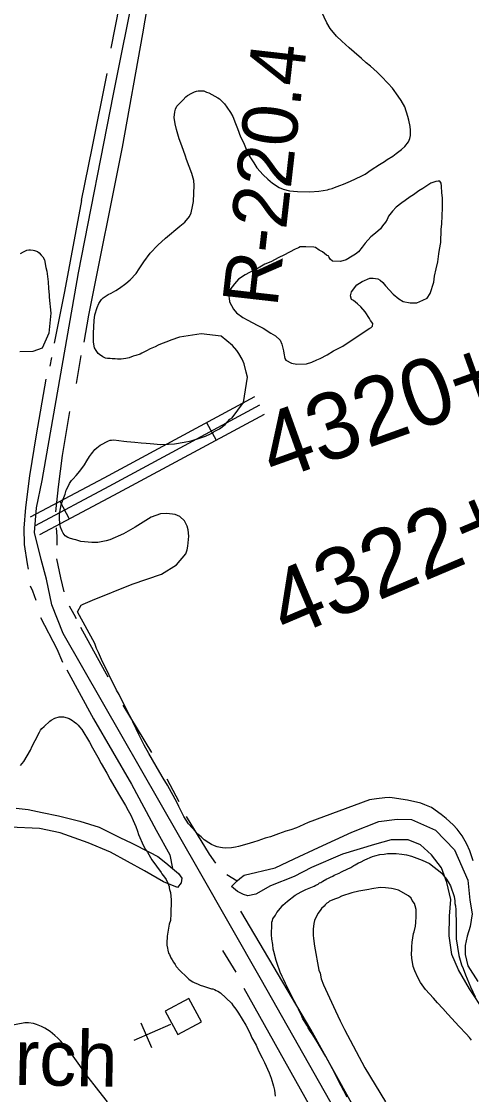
# Model space of a CAD drawing. Extents: x 3297753 to 3335611, y 652252 to 677623.
# Drawn here: x 3313653 to 3314328, y 664357 to 665967 of the extents above; entities that cross this region are included whole.
import ezdxf

# ---------------------------------------------------------------- set-up
doc = ezdxf.new("R2010")
doc.units = 0
for name, color, linetype in [('V-BLDG-OTLN', 7, 'Continuous'), ('V-RIVR-RANG-IDEN', 7, 'Continuous'), ('V-ROAD-CNTR', 7, 'Continuous'), ('V-SITE-OTLN', 7, 'Continuous'), ('V-SITE-OTLN-IDEN', 7, 'Continuous'), ('V-SITE-VEGE', 7, 'Continuous'), ('V-SURV-IDEN', 7, 'Continuous'), ('V-TOPO-SHOR', 7, 'Continuous')]:
    doc.layers.add(name, color=color, linetype=linetype)

msp = doc.modelspace()

# ---------------------------------------------------------------- linework, layer by layer
at = {"layer": 'V-BLDG-OTLN'}
msp.add_lwpolyline([(3313868.4, 664482), (3313887.4, 664446.8), (3313922.6, 664465.8), (3313903.6, 664501)], close=True, dxfattribs=at)
at = {"layer": 'V-ROAD-CNTR'}
for p, q in [((3313930.5, 665365.3), (3313944.8, 665338.9)), ((3313710.5, 665246.9), (3313724.6, 665220.4))]:
    msp.add_line(p, q, dxfattribs=at)
for points in [[(3314432.2, 663779.6), (3314255.2, 664092.9), (3314202.5, 664193), (3314012.5, 664528.4), (3313919.6, 664691.3), (3313715.2, 665048.7), (3313698.4, 665091.8), (3313690.3, 665129.9), (3313682.2, 665159.4), (3313672.6, 665200.2), (3313675.3, 665237.2), (3313683.8, 665278.3), (3313738.4, 665589.6), (3313791.1, 665857.8), (3313857.1, 666190.1)], [(3313666.3, 665223.4), (3313777, 665282.4), (3314002.7, 665404.3)], [(3314009.8, 665391.1), (3313784.1, 665269.1), (3313673.4, 665210.2)], [(3313680.4, 665196.9), (3313791.2, 665255.9), (3314017, 665377.9)]]:
    msp.add_lwpolyline(points, dxfattribs=at)
at = {"layer": 'V-SITE-OTLN'}
for p, q in [((3313876.3, 664461.9), (3313821.4, 664437.9)), ((3313831.7, 664464.2), (3313847.7, 664427.6))]:
    msp.add_line(p, q, dxfattribs=at)
at = {"layer": 'V-SITE-VEGE'}
for points in [[(3314115.9, 665956.5), (3314110.5, 665964.7), (3314102.8, 665981.8)], [(3313824.7, 665589), (3313829.4, 665595.7), (3313836.3, 665606.3), (3313845.8, 665619.3), (3313857.5, 665631.3), (3313868.8, 665641.6), (3313890.5, 665659.6), (3313897.9, 665665.9), (3313904.8, 665674.4), (3313907.4, 665679.7), (3313909.5, 665689.4), (3313910.7, 665696.9), (3313911.4, 665709.3), (3313911.6, 665720.7), (3313911.1, 665728.2), (3313908.3, 665738.7), (3313900.4, 665759.7), (3313899, 665764.6), (3313893.5, 665780.3), (3313889.4, 665790.9), (3313885.2, 665804.9), (3313883.3, 665813.2), (3313881.9, 665822.9), (3313883, 665831.3), (3313883.9, 665835.3), (3313886, 665840.1), (3313888.2, 665842.4), (3313892.5, 665846.4), (3313895.5, 665849.5), (3313899.4, 665854), (3313902, 665855.8), (3313908.2, 665859.4), (3313912.1, 665861.2), (3313915.2, 665862.2), (3313917.8, 665862.7), (3313926.2, 665862.8), (3313930.2, 665861.1), (3313933.7, 665859.8), (3313947.5, 665852.5), (3313949.7, 665850.8), (3313957.3, 665843.4), (3313960.9, 665838.6), (3313966.3, 665830.4), (3313969.5, 665824.2), (3313973.6, 665813.7), (3313976.8, 665806.3), (3313981.4, 665794), (3313985.5, 665785.3), (3313990.5, 665773), (3313994.2, 665765.2), (3314001, 665754.7), (3314005.9, 665747.3), (3314015.3, 665736.8), (3314022, 665730.3), (3314029.2, 665724.3), (3314039, 665717.8), (3314045.2, 665715.3), (3314054.9, 665712.8), (3314066.8, 665711.6), (3314085.3, 665711.1), (3314098.5, 665712.1), (3314105.1, 665713.1), (3314111.7, 665714.5), (3314114.3, 665715.5), (3314118.7, 665716.4), (3314122.2, 665717.8), (3314130.1, 665720.6), (3314135.8, 665722.8), (3314146.3, 665727.4), (3314162.1, 665734.7), (3314168.2, 665737.9), (3314177.3, 665744.2), (3314189.5, 665752.3), (3314197, 665756.8), (3314201.3, 665760), (3314209.6, 665764.9), (3314214.8, 665769), (3314222.7, 665774.8), (3314227.5, 665779.3), (3314233.1, 665786.5), (3314235.2, 665791.3), (3314236, 665795.7), (3314236.3, 665803.7), (3314235.4, 665809.4), (3314233.5, 665818.6), (3314232, 665824.3), (3314227.4, 665838.8), (3314222, 665848.4), (3314217.5, 665854.9), (3314208.9, 665866.7), (3314202.6, 665874.1), (3314192.3, 665884.9), (3314186.1, 665891), (3314176.3, 665899.7), (3314169.6, 665904.9), (3314162.4, 665911.4), (3314151.7, 665920.9), (3314144.1, 665927.4), (3314133, 665937.3), (3314125.4, 665944.7), (3314115.9, 665956.5)], [(3314147.3, 665488.3), (3314174.9, 665506.9), (3314177.1, 665507.5), (3314179.3, 665509.6), (3314179.4, 665513.8), (3314176.1, 665518.2), (3314174.8, 665521.1), (3314168.2, 665531.2), (3314161.4, 665538.6), (3314156.7, 665543), (3314150.5, 665548.2), (3314147.8, 665549.7), (3314145.9, 665555.5), (3314147.5, 665561.1), (3314155.8, 665572), (3314163.7, 665576.6), (3314175.3, 665581.8), (3314180.2, 665581.6), (3314187.2, 665580.6), (3314190.7, 665579), (3314194.8, 665575.3), (3314198.8, 665570.2), (3314210.3, 665557.7), (3314218.5, 665551), (3314225.3, 665546.5), (3314235.8, 665544.6), (3314245.7, 665544.9), (3314254.4, 665548.8), (3314260.9, 665552), (3314265.4, 665558.9), (3314271.1, 665575.6), (3314272.2, 665584.7), (3314274.8, 665595.9), (3314277.3, 665606.4), (3314278.5, 665618.4), (3314279.5, 665624.7), (3314281.4, 665635.2), (3314282.2, 665655), (3314283.3, 665663.4), (3314284.3, 665687.4), (3314284.2, 665702.2), (3314283.1, 665710), (3314282.8, 665719.9), (3314282.3, 665724.2), (3314280.3, 665727.1), (3314277.5, 665727.2), (3314273.9, 665726.7), (3314266.8, 665724.1), (3314254.4, 665716.2), (3314248.6, 665712.9), (3314240.6, 665706.9), (3314235.5, 665703.6), (3314228.2, 665698.2), (3314223.1, 665694.9), (3314214.4, 665688.2), (3314209.2, 665682.1), (3314203.2, 665674.6), (3314200.9, 665669.7), (3314198.6, 665665.6), (3314194.1, 665660.1), (3314191.1, 665656), (3314183.8, 665649.2), (3314176.5, 665643.9), (3314168.3, 665634.4), (3314163.8, 665628.2), (3314157.9, 665621.4), (3314153.5, 665618), (3314148.4, 665614.7), (3314139.7, 665609.4), (3314131.1, 665607), (3314119.1, 665607.5), (3314115.7, 665610.4), (3314114.4, 665612.6), (3314113.8, 665614.8), (3314110.3, 665616.3), (3314104.2, 665621.5), (3314099.3, 665623.9), (3314093.8, 665627.6), (3314091, 665628.4), (3314079.1, 665629), (3314070.6, 665628.6), (3314068.4, 665627.3), (3314063.4, 665625.4), (3314046, 665616.2), (3314038.8, 665613), (3314026.5, 665606.5), (3314017.9, 665602.6), (3314007.8, 665596.7), (3314002, 665594.1), (3313988.3, 665586.9), (3313978.1, 665580.3), (3313972.2, 665573.4), (3313965.4, 665564.5), (3313963, 665557.6), (3313964.2, 665551.9), (3313964.6, 665546.2), (3313970.5, 665535.4), (3313975.2, 665529.5), (3313984.8, 665522.7), (3313992.4, 665518.9), (3314006.3, 665511.2)], [(3313651.6, 665618.8), (3313655.9, 665621.3), (3313661, 665623.7), (3313663.8, 665624.5), (3313666.5, 665624.2), (3313670.5, 665623.8), (3313672.5, 665623.5), (3313676.8, 665621.6), (3313679.2, 665619.6), (3313682.4, 665616.5), (3313684.9, 665613.8), (3313687.3, 665609.1), (3313689.5, 665597.7), (3313690.7, 665592.2), (3313692.9, 665576.4), (3313693.5, 665566.1), (3313694.4, 665556.7), (3313694.5, 665553.5), (3313696.8, 665529), (3313693.7, 665499.4), (3313683.8, 665476.7), (3313670.1, 665471.7), (3313650.3, 665471.4)], [(3313715.2, 665199.2), (3313713.9, 665202.3), (3313711.6, 665207.9), (3313710.6, 665213.2), (3313710.1, 665221.6), (3313710, 665227.7), (3313711.6, 665236.1), (3313712.4, 665241.4), (3313715.3, 665249.9), (3313718.3, 665257.8), (3313720, 665263.6), (3313723, 665269.4), (3313724.7, 665273.8), (3313727.7, 665278.2), (3313730.3, 665280.5), (3313735.1, 665285.8), (3313740.2, 665292.1), (3313747.6, 665301.5), (3313751, 665307.7), (3313754.9, 665314.3), (3313757.9, 665318.3), (3313760.1, 665320.6), (3313763.1, 665324.6), (3313765.7, 665327.3), (3313770.9, 665331.3), (3313783.2, 665337.7), (3313785.8, 665338.6), (3313788, 665338.6), (3313791.5, 665339.1), (3313806.1, 665337.2), (3313810.9, 665336.8), (3313816.7, 665336), (3313822.8, 665335.6), (3313832.1, 665334.9), (3313839.6, 665334.1), (3313845.8, 665333.8), (3313861.6, 665332.3), (3313873.1, 665332.5), (3313882.3, 665333), (3313896.8, 665335.5), (3313907.4, 665337.8), (3313921.4, 665342), (3313928.9, 665344.8), (3313936.3, 665348.4), (3313939.8, 665349.8), (3313942, 665351.6), (3313949.8, 665355.7), (3313958.1, 665362.4), (3313965.5, 665370), (3313968.5, 665372.3), (3313985.8, 665395.4), (3313991.8, 665433.4), (3313989.9, 665440.9), (3313986.7, 665453.1), (3313983.5, 665460.1), (3313978.9, 665468.9), (3313975.8, 665473.2), (3313969.1, 665480.6), (3313952.5, 665494.5), (3313922.5, 665498), (3313889.6, 665493.1), (3313876.9, 665488.9), (3313870.7, 665486.2), (3313863.7, 665483.9), (3313857.6, 665481.1), (3313853.2, 665478.8), (3313845.8, 665475.6), (3313840.5, 665472.9), (3313833.1, 665469.3), (3313830.9, 665467.9), (3313824.4, 665465.6), (3313820.4, 665464.7), (3313814.3, 665462.4), (3313809.4, 665461.4), (3313802.4, 665460.4), (3313796.7, 665460.4), (3313793.2, 665460.7), (3313788.7, 665460.7), (3313786.1, 665461.1), (3313782.1, 665461), (3313779, 665461.8), (3313775, 665463.5), (3313769.7, 665467), (3313767.9, 665468.7), (3313764.8, 665473.1), (3313762.5, 665477), (3313761.1, 665485.8), (3313760.8, 665499), (3313761.9, 665518), (3313763.1, 665526.8), (3313766.4, 665537.9), (3313769, 665543.6), (3313772.8, 665549.9), (3313775.4, 665552.1), (3313782.9, 665557.5), (3313787.2, 665559.3), (3313794.2, 665563.4), (3313799.9, 665566.6), (3313809.5, 665573.8), (3313816, 665579.2), (3313824.7, 665589)], [(3314006.3, 665511.2), (3314015.2, 665506.6), (3314026.9, 665499.1), (3314033.8, 665495.2), (3314040.6, 665488.6), (3314043.2, 665482.8), (3314045.6, 665472.8), (3314046.2, 665469.3), (3314047.9, 665461.4), (3314049.2, 665458.6), (3314057.5, 665454), (3314065.9, 665452.9), (3314080.1, 665453), (3314088, 665455.5), (3314095.9, 665459.4), (3314100.9, 665461.3), (3314111, 665466.5), (3314120.5, 665472.5), (3314134.9, 665479.7), (3314147.3, 665488.3)], [(3314329.9, 664707.3), (3314324.8, 664722.7), (3314320.7, 664732.3), (3314313.4, 664745), (3314305.8, 664755), (3314299.9, 664761.5), (3314289.7, 664771), (3314282.1, 664777.1), (3314267.4, 664787.4), (3314257.6, 664791.7), (3314251.4, 664794.2), (3314231.5, 664798.3), (3314208.6, 664801.9), (3314204.6, 664802.3), (3314197.6, 664802.2), (3314185.2, 664800.7), (3314174.7, 664799.2), (3314082.7, 664764.8), (3314069.6, 664758.8), (3314065.2, 664757), (3314056.9, 664753.8), (3314049.4, 664751.9), (3314038, 664747.8), (3314026.2, 664743.6), (3314018.3, 664741.3), (3314007.4, 664737.6), (3314000.8, 664735.7), (3313990.7, 664732.5), (3313978.4, 664728.8), (3313973.6, 664727.8), (3313967.9, 664726.9), (3313959.5, 664726.7), (3313954.2, 664727.1), (3313951.1, 664727.5), (3313946.3, 664728.7), (3313942.3, 664730), (3313937.8, 664732.1), (3313933.8, 664734.7), (3313926.7, 664739), (3313922.3, 664743.3), (3313917.3, 664747.7), (3313909.3, 664756.4), (3313903.5, 664762.9), (3313896.2, 664773.8), (3313892.6, 664780.8), (3313889, 664789.1), (3313886.2, 664794.3), (3313871.7, 664821), (3313865.4, 664831.5), (3313860.4, 664840.2), (3313843.7, 664868.6), (3313836.9, 664880.8), (3313828.7, 664897), (3313824.6, 664905.7), (3313819.6, 664915.8), (3313817.3, 664921.5), (3313812.8, 664929.3), (3313806.9, 664942), (3313804.2, 664946.4), (3313799.1, 664956.9), (3313795.5, 664963.4), (3313772.8, 665009.8), (3313768.2, 665020.3), (3313765.5, 665026), (3313762.7, 665033.8), (3313736.9, 665081), (3313742.3, 665091), (3313745.4, 665092.8), (3313759.5, 665098.6), (3313818.6, 665122.8), (3313862.9, 665137.6), (3313885.1, 665151.6), (3313899.4, 665168.1), (3313901.1, 665173.9), (3313902.3, 665179.6), (3313903.9, 665194.6), (3313902.8, 665204.3), (3313901.4, 665209.5), (3313897.3, 665217.4), (3313890.2, 665223.9), (3313883.1, 665226.9), (3313870.7, 665228.5), (3313861.5, 665227.9), (3313847.5, 665223.3), (3313839.2, 665218.3), (3313827.4, 665210.6), (3313823.5, 665207.9), (3313805.6, 665197.9), (3313785.4, 665189.3), (3313779.7, 665187.4), (3313767.4, 665185), (3313758.2, 665185.3), (3313752.9, 665185.7), (3313741.9, 665186.8), (3313734.3, 665188.9), (3313731.7, 665189.8), (3313726.4, 665191), (3313722.4, 665192.7), (3313718.4, 665195.3), (3313715.2, 665199.2)], [(3313651.2, 664850.5), (3313656.3, 664856.5), (3313666.3, 664873.7), (3313668.9, 664879.7), (3313673.6, 664888), (3313680.1, 664900.4), (3313681.6, 664903.6), (3313683.6, 664906), (3313687.1, 664909.2), (3313689, 664910.8), (3313693.3, 664915.2), (3313695.2, 664916.8), (3313697.6, 664918.4), (3313703.1, 664921.3), (3313709.4, 664923.3), (3313715.7, 664923.4), (3313721.6, 664922), (3313724.4, 664920.8), (3313729.2, 664918.1), (3313732, 664916.2), (3313735.6, 664913.5), (3313738, 664911.1), (3313740, 664908.4), (3313743.2, 664904.5), (3313755, 664885.3), (3313759.5, 664877.1), (3313767.6, 664863), (3313772.5, 664853.6), (3313781, 664839.1), (3313785.9, 664829.7), (3313798.5, 664807.8), (3313808.6, 664790.5), (3313812.7, 664783.1), (3313816.7, 664776), (3313820.4, 664768.2), (3313822.4, 664763.5), (3313824.1, 664759.2), (3313826.6, 664752.1)], [(3313826.6, 664752.1), (3313828.2, 664747), (3313836, 664730.1), (3313838.8, 664724.6), (3313841.7, 664720.3), (3313848.2, 664709), (3313862.3, 664689.8), (3313863.5, 664687.9), (3313867.1, 664682.8), (3313870, 664679.3), (3313872.4, 664673.8), (3313874.1, 664669.1), (3313874.5, 664667.1), (3313874.9, 664664.3), (3313876.2, 664660), (3313877.2, 664649), (3313877.3, 664640.3), (3313877, 664634.7), (3313877, 664630.8), (3313876.7, 664628), (3313876.7, 664625.3), (3313876.4, 664620.5), (3313876.1, 664617.7), (3313874.2, 664612.2), (3313871.3, 664594.4), (3313870.6, 664584.1), (3313870.7, 664580.9), (3313872, 664576.2), (3313872.4, 664573.4), (3313873.2, 664569.1), (3313874.9, 664566.8), (3313876.9, 664562), (3313878.9, 664558.9), (3313880.6, 664555.4), (3313883.4, 664551.9), (3313885, 664549.1), (3313890.2, 664542.9), (3313900.7, 664532.8), (3313903.9, 664530.1), (3313905.9, 664528.5), (3313909.9, 664525.8), (3313912.7, 664524.3), (3313916.6, 664522.8), (3313920.6, 664520.8), (3313925.8, 664519.3), (3313937.7, 664515.6), (3313939.7, 664515.2), (3313942.4, 664514.5), (3313944.8, 664512.9), (3313947.2, 664511.8), (3313951.2, 664509.5), (3313967.6, 664493.7), (3313970.4, 664489.8), (3313974, 664485.1), (3313978.1, 664478.9), (3313989, 664460.9), (3313995.1, 664449.5), (3313998.4, 664442.1), (3314004.5, 664430.7), (3314008.2, 664422.5), (3314013.5, 664411.9), (3314017.1, 664404.8), (3314024.1, 664389.5), (3314027.4, 664381.3), (3314030.7, 664369.1), (3314032, 664363.2), (3314033.3, 664354.1)], [(3314029.2, 664618.1), (3314029.6, 664620.5), (3314033.5, 664626), (3314035.9, 664629.9), (3314041, 664636.6), (3314044.9, 664640.9), (3314051.6, 664646.8), (3314063.4, 664655.8), (3314067.7, 664658.5), (3314072.4, 664660.9), (3314079.1, 664664.4), (3314084.2, 664666.3), (3314091.7, 664669.5), (3314094.4, 664671), (3314097.6, 664672.6), (3314099.9, 664674.2), (3314101.9, 664674.9), (3314104.6, 664676.9), (3314110.9, 664680.4), (3314113.3, 664681.6), (3314116, 664682.8), (3314119.9, 664684.7), (3314121.9, 664685.9), (3314129, 664689), (3314132.5, 664691), (3314134.9, 664691.8), (3314146.7, 664697.6), (3314151, 664700.4), (3314153.3, 664701.6), (3314158.1, 664704.3), (3314161.2, 664705.5), (3314167.5, 664709), (3314178.9, 664714.1), (3314182.8, 664714.9), (3314189.9, 664716.8), (3314196.6, 664717.6), (3314201.7, 664718.4), (3314209.1, 664718.7), (3314214.6, 664718.7), (3314223.2, 664717.5), (3314230.3, 664716.4), (3314237.8, 664714.4), (3314253.5, 664708.5), (3314264.4, 664703.3), (3314271.5, 664698.2), (3314276.2, 664694.7), (3314282.9, 664689.2), (3314285.6, 664685.6), (3314290.3, 664680.1), (3314292.7, 664675.8), (3314296.2, 664669.9), (3314301.7, 664653.8), (3314302.8, 664647.5), (3314302.8, 664643.2), (3314303.6, 664639.7), (3314304, 664633.8), (3314304, 664624.4), (3314304.4, 664620.8), (3314304.3, 664608.7), (3314304.7, 664601.2), (3314304.7, 664590.2), (3314308.6, 664565.5), (3314312.5, 664551.3), (3314314.8, 664545.8), (3314318.4, 664536.4), (3314325.8, 664518.3), (3314332.8, 664503.4)], [(3314244.7, 664634.3), (3314243.1, 664639.8), (3314242, 664643.3), (3314238.8, 664648), (3314236.9, 664651.2), (3314233, 664655.1), (3314218.1, 664663.4), (3314210.2, 664665.4), (3314207.5, 664666.1), (3314198.8, 664666.9), (3314190.6, 664667.3), (3314178, 664665.4), (3314173.7, 664664.6), (3314164.7, 664662.7), (3314158.4, 664661.9), (3314148.2, 664659.2), (3314132.9, 664654.5), (3314128.1, 664652.1), (3314122.2, 664649.8), (3314118.7, 664648.6), (3314114.8, 664646.7), (3314112.8, 664645.1), (3314110.9, 664643.9), (3314108.1, 664641.6), (3314106.5, 664639.6), (3314102.6, 664636.1), (3314100.6, 664632.9), (3314097.1, 664628.2), (3314092.4, 664618), (3314091.2, 664613.3), (3314090, 664604.7), (3314090.4, 664596.1), (3314090.7, 664591), (3314092.3, 664579.6), (3314098.9, 664543.4), (3314100.5, 664538.7), (3314102.4, 664530.5), (3314105.6, 664521.4), (3314123.6, 664482.6), (3314130.6, 664467.6), (3314133.3, 664462.5), (3314135.3, 664458.2), (3314136.9, 664454.3), (3314167.8, 664396.9)], [(3314327.6, 664438.6), (3314324.5, 664442.6), (3314319.4, 664448.1), (3314308.8, 664458.7), (3314292, 664477.2), (3314284.5, 664485.8), (3314276.7, 664494.5), (3314270.4, 664501.2), (3314258.6, 664514.5), (3314251.2, 664525.1), (3314247.3, 664532.2), (3314242.6, 664542.4), (3314239.9, 664548.7), (3314237.9, 664561.3), (3314237.5, 664568), (3314237.9, 664574.6), (3314237.9, 664578.5), (3314238.7, 664585.6), (3314240.7, 664598.2), (3314241.5, 664600.9), (3314243.5, 664609.6), (3314244.3, 664615), (3314244.7, 664623.7), (3314244.7, 664634.3)], [(3314141, 664352.6), (3314136.3, 664362.4), (3314128.1, 664377.3), (3314119.1, 664395.4), (3314109.3, 664413.9), (3314094.8, 664438.2), (3314088.6, 664448.1), (3314086.2, 664451.2), (3314082.7, 664457.1), (3314080.7, 664461), (3314077.6, 664465.7), (3314074.9, 664470.5), (3314072.1, 664476.7), (3314069.8, 664481.5), (3314068.2, 664485), (3314064.7, 664492.1), (3314058.8, 664502.7), (3314056.1, 664508.6), (3314053.7, 664512.9), (3314050.6, 664519.6), (3314048.6, 664523.5), (3314045.9, 664529.8), (3314043.9, 664533.7), (3314040.8, 664540.4), (3314039.2, 664545.1), (3314037.7, 664549), (3314034.9, 664557.7), (3314031, 664571.4), (3314030.3, 664575), (3314029.5, 664582), (3314028.3, 664589.9), (3314027.9, 664596.9), (3314027.6, 664601.3), (3314028, 664607.5), (3314028, 664611.5), (3314028.4, 664615.4), (3314029.2, 664618.1)], [(3313781.8, 664345.9), (3313768.9, 664362.3), (3313749.5, 664387.3), (3313740.6, 664400.2), (3313735.4, 664407.6), (3313727.7, 664417.7), (3313722.5, 664424.4), (3313711.6, 664437.3), (3313707.6, 664441.5), (3313702.8, 664445.4), (3313696, 664451.2), (3313688, 664456.2), (3313682.8, 664458.9), (3313675.3, 664462), (3313670.9, 664463.5), (3313663.4, 664464.6), (3313657.9, 664464.5), (3313610.7, 664455.6), (3313589.5, 664447.4), (3313580.6, 664431.8), (3313584.9, 664409.4), (3313598.4, 664382.7), (3313641, 664324.8)], [(3314167.8, 664396.9), (3314198.7, 664345.8)]]:
    msp.add_lwpolyline(points, dxfattribs=at)
at = {"layer": 'V-TOPO-SHOR'}
for p, q in [((3313695.8, 665449.8), (3313698.2, 665462.8)), ((3313742, 665465.8), (3313735.1, 665423.8)), ((3313805, 664940.8), (3313848, 664870.1)), ((3313889.3, 664796), (3313871.3, 664830)), ((3313960.7, 664687.1), (3313976.4, 664677.3)), ((3313974.7, 664540.4), (3313954.9, 664572.8))]:
    msp.add_line(p, q, dxfattribs=at)
for points in [[(3313787.4, 665927), (3313812.4, 666054.3), (3313829.8, 666147.9)], [(3313856.2, 666078), (3313834.1, 665948.5), (3313803.8, 665778.5), (3313753.4, 665526.4), (3313746.5, 665485.8)], [(3313743, 665698.2), (3313759.1, 665777), (3313781.3, 665888.8)], [(3313743, 665698.2), (3313717.6, 665561.8), (3313701.7, 665484)], [(3313689.4, 665430.2), (3313674.9, 665346.9), (3313664.9, 665285), (3313658.8, 665237.5), (3313656.5, 665206.6), (3313656.9, 665181.9), (3313661.4, 665153.1), (3313662.9, 665144.9)], [(3313724.8, 665381.8), (3313714.1, 665315.7), (3313708, 665268.9), (3313703.7, 665231.1)], [(3313704.8, 665207.1), (3313705.7, 665194), (3313705.9, 665181)], [(3313705.5, 665160.4), (3313711.4, 665132.3), (3313716.6, 665111.1)], [(3313666.1, 665120.2), (3313669.6, 665112.7), (3313674.6, 665098.4)], [(3313724.4, 665090), (3313731.5, 665077.7), (3313735, 665070.9)], [(3313681.2, 665072.4), (3313706, 665025.4), (3313714.5, 665005.6)], [(3313741.4, 665058), (3313777.4, 664992.6), (3313782.4, 664983.7)], [(3313720.9, 664994), (3313761.1, 664920.5), (3313817.6, 664822.5), (3313855, 664753.7), (3313875.5, 664716.3), (3313879.4, 664695.8)], [(3313644.8, 664786.4), (3313663.1, 664784.3), (3313683.9, 664780.2), (3313708.2, 664775.2)], [(3313708.2, 664775.2), (3313740.5, 664767.2), (3313769.6, 664757.9), (3313800.3, 664742.4), (3313818.2, 664734.1), (3313845, 664720.3), (3313857.2, 664714)], [(3313899.6, 664774.1), (3313934.1, 664717.6), (3313943.9, 664704)], [(3314346.8, 664481.4), (3314324.6, 664515.3), (3314307.8, 664543.8), (3314298.2, 664567), (3314294, 664594.7), (3314294.6, 664624.6), (3314296.4, 664649.6), (3314290.6, 664675.1), (3314282.7, 664697.2), (3314267.7, 664716.5), (3314251.1, 664731.5), (3314232.6, 664738.8), (3314207, 664739), (3314182.1, 664732.1), (3314134, 664717.7), (3314087.6, 664697.5), (3314061.7, 664684), (3314026, 664669.9), (3314004, 664657.6), (3313992, 664654.7), (3313985.5, 664656.8), (3313976.5, 664661.5), (3313967.9, 664669), (3313976.4, 664677.3), (3313980.2, 664681.1), (3313986.7, 664686.1), (3314033.2, 664697.2), (3314061.8, 664710.7), (3314098, 664727.5), (3314148.2, 664750.6), (3314188.7, 664766.4), (3314216.3, 664770.1), (3314237.5, 664769.3), (3314273.6, 664753.6), (3314302.3, 664724.1), (3314322.1, 664678.3), (3314325.2, 664648.4), (3314328.3, 664627.8), (3314325.3, 664608.8), (3314321.2, 664594.6), (3314318.1, 664580.4), (3314317.8, 664566.8), (3314321.9, 664550), (3314336.9, 664526.3)], [(3313857.2, 664714), (3313869.5, 664704.4), (3313879.4, 664695.8), (3313888.3, 664688.5), (3313893.5, 664681.7), (3313892.3, 664674.4), (3313886.6, 664667.5), (3313865.8, 664675.7), (3313837.1, 664692.4), (3313786.2, 664720.3), (3313752.9, 664734.3), (3313710.9, 664749.6), (3313679.8, 664756.2), (3313635.5, 664758.2)], [(3314233.9, 664193.5), (3314197.1, 664255.8), (3314143.1, 664352.1), (3314086.5, 664454.6), (3313981.6, 664632.1)], [(3314094, 664071.5), (3314179.2, 664132.8), (3314187.9, 664139.7), (3314191.4, 664144), (3314189.9, 664150.6), (3314165.9, 664194.7), (3314129, 664263.5), (3314101.9, 664310.2), (3313986.9, 664515.8)]]:
    msp.add_lwpolyline(points, dxfattribs=at)

# ---------------------------------------------------------------- texts
at = {"layer": 'V-RIVR-RANG-IDEN'}
msp.add_text('R-220.4', height=83, rotation=83.5353, dxfattribs=at).set_placement((3314036.3, 665537))
at = {"layer": 'V-SITE-OTLN-IDEN'}
msp.add_text('Church', height=83, rotation=358.7818, dxfattribs=at).set_placement((3313438.4, 664375.8))
at = {"layer": 'V-SURV-IDEN'}
for s, rotation, p in [('4320+41.9', 19.7508, (3314031.6, 665276)), ('4322+34.0', 22.9564, (3314050.3, 665039.4))]:
    msp.add_text(s, height=100, rotation=rotation, dxfattribs=at).set_placement(p)

doc.saveas('drawing.dxf')
